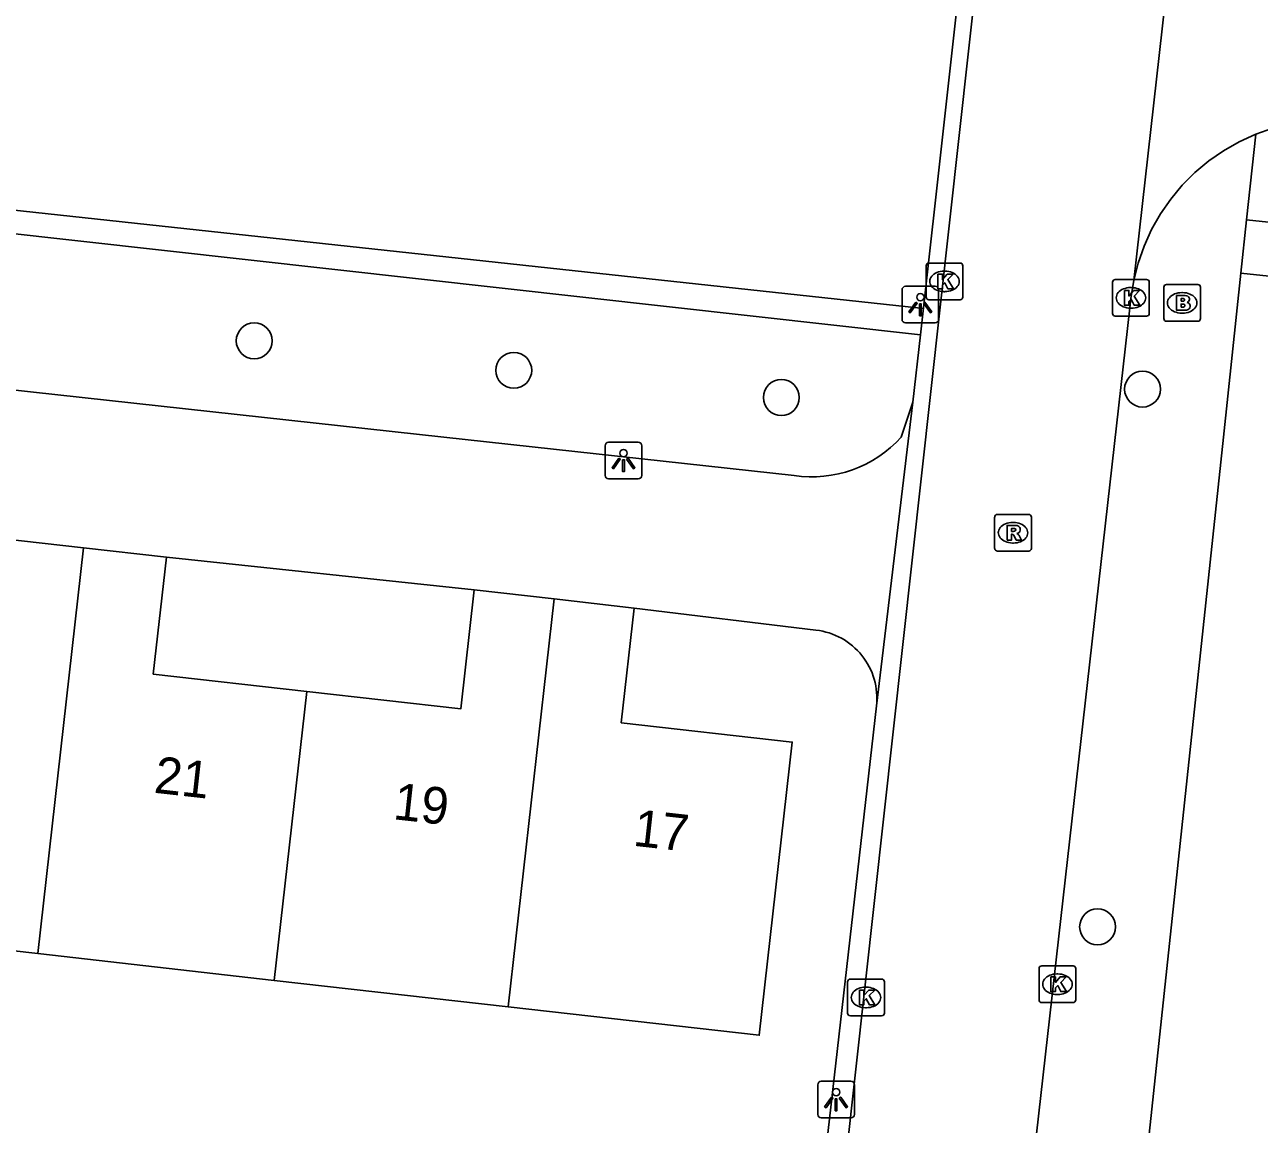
# Model space of a CAD drawing. Extents: x 161928 to 163055, y 386475 to 387428.
# Drawn here: x 162144.32 to 162177.94, y 386981.29 to 387011.23 of the extents above; entities that cross this region are included whole.
import ezdxf

# ---------------------------------------------------------------- set-up
doc = ezdxf.new("R2010")
doc.units = 0
for name, color, linetype in [('IMGEO_Boom', 7, 'Continuous'), ('IMGEO_Brandkraan', 7, 'Continuous'), ('IMGEO_Groenvoorziening', 7, 'Continuous'), ('IMGEO_Hek', 7, 'Continuous'), ('IMGEO_Kolk', 7, 'Continuous'), ('IMGEO_Lichtpunt', 7, 'Continuous'), ('IMGEO_Pand', 7, 'Continuous'), ('IMGEO_Pand_nummerreeks', 7, 'Continuous'), ('IMGEO_Rijbaan_lokaal_open', 7, 'Continuous'), ('IMGEO_Rioolput', 7, 'Continuous'), ('IMGEO_Voetpad_open', 7, 'Continuous')]:
    doc.layers.add(name, color=color, linetype=linetype)

msp = doc.modelspace()

# ---------------------------------------------------------------- linework, layer by layer
at = {"layer": 'IMGEO_Boom'}
for centre in [(162150.567, 387002.622), (162157.634, 387001.819), (162174.76, 387001.308), (162164.922, 387001.08), (162173.535, 386986.666)]:
    msp.add_circle(centre, 0.489, dxfattribs=at)
at = {"layer": 'IMGEO_Brandkraan'}
for p, q in [((162175.412, 387004.156), (162176.264, 387004.156)), ((162175.337, 387003.23), (162175.337, 387004.082)), ((162175.825, 387003.936), (162175.85, 387003.936)), ((162176.338, 387004.082), (162176.338, 387003.23)), ((162176.264, 387003.156), (162175.412, 387003.156)), ((162175.848, 387003.376), (162175.823, 387003.376))]:
    msp.add_line(p, q, dxfattribs=at)
for points in [[(162175.412, 387004.156), (162176.264, 387004.156)], [(162175.337, 387003.23), (162175.337, 387004.082)], [(162175.685, 387003.856), (162175.685, 387003.456), (162175.898, 387003.456)], [(162175.916, 387003.856), (162175.685, 387003.856)], [(162176.338, 387004.082), (162176.338, 387003.23)], [(162175.864, 387003.775), (162175.81, 387003.775), (162175.81, 387003.699)], [(162175.81, 387003.699), (162175.863, 387003.699)], [(162175.872, 387003.623), (162175.81, 387003.623), (162175.81, 387003.542)], [(162175.81, 387003.542), (162175.872, 387003.542)], [(162176.264, 387003.156), (162175.412, 387003.156)]]:
    msp.add_lwpolyline(points, dxfattribs=at)
for centre, radius, start, end in [((162175.414, 387004.08), 0.0765, 91.552, 178.448), ((162175.414, 387004.08), 0.0765, 91.552, 178.448), ((162176.262, 387004.08), 0.0765, 1.552, 88.448), ((162176.262, 387004.08), 0.0765, 1.552, 88.448), ((162175.92, 387003.711), 0.145, 59.4692, 91.5367), ((162175.945, 387003.758), 0.0922, 285.5137, 58.1501), ((162175.865, 387003.737), 0.0379, 267.8285, 90.9355), ((162175.873, 387003.582), 0.0404, 269.8759, 90.5077), ((162175.904, 387003.707), 0.251, 268.6676, 293.5347), ((162175.95, 387003.566), 0.105, 301.3115, 78.989), ((162175.414, 387003.232), 0.0765, 181.552, 268.448), ((162175.414, 387003.232), 0.0765, 181.552, 268.448), ((162176.262, 387003.232), 0.0765, 271.552, 358.448), ((162176.262, 387003.232), 0.0765, 271.552, 358.448)]:
    msp.add_arc(centre, radius, start, end, dxfattribs=at)
for centre, major_axis, ratio, start_param, end_param in [((162175.824, 387003.656), (-0.387, 0.002), 0.722429, 4.712389, 7.853982), ((162175.849, 387003.656), (-0.39, 0.002), 0.717154, 1.570796, 4.712389)]:
    msp.add_ellipse(centre, major_axis=major_axis, ratio=ratio, start_param=start_param, end_param=end_param, dxfattribs=at)
at = {"layer": 'IMGEO_Groenvoorziening'}
for points in [[(162136.643, 387006.358), (162168.711, 387002.789)], [(162182.414, 387003.937), (162177.44, 387004.467)]]:
    msp.add_lwpolyline(points, dxfattribs=at)
at = {"layer": 'IMGEO_Hek'}
for points in [[(162114.222, 387009.402), (162168.791, 387003.504)], [(162182.414, 387003.937), (162177.44, 387004.467)]]:
    msp.add_lwpolyline(points, dxfattribs=at)
at = {"layer": 'IMGEO_Kolk'}
for p, q in [((162168.864, 387003.815), (162168.864, 387004.667)), ((162168.939, 387004.741), (162169.791, 387004.741)), ((162169.352, 387004.521), (162169.377, 387004.521)), ((162169.865, 387004.667), (162169.865, 387003.815)), ((162173.942, 387003.367), (162173.942, 387004.219)), ((162174.017, 387004.293), (162174.869, 387004.293)), ((162174.943, 387004.219), (162174.943, 387003.367)), ((162169.375, 387003.961), (162169.35, 387003.961)), ((162174.43, 387004.073), (162174.455, 387004.073)), ((162169.791, 387003.741), (162168.939, 387003.741)), ((162174.453, 387003.513), (162174.428, 387003.513)), ((162174.869, 387003.293), (162174.017, 387003.293)), ((162171.94, 386984.678), (162171.94, 386985.53)), ((162172.015, 386985.604), (162172.867, 386985.604)), ((162172.428, 386985.384), (162172.453, 386985.384)), ((162172.941, 386985.53), (162172.941, 386984.678)), ((162166.726, 386984.317), (162166.726, 386985.169)), ((162166.801, 386985.243), (162167.653, 386985.243)), ((162167.214, 386985.023), (162167.239, 386985.023)), ((162167.727, 386985.169), (162167.727, 386984.317)), ((162172.451, 386984.824), (162172.426, 386984.824)), ((162167.237, 386984.463), (162167.212, 386984.463)), ((162172.867, 386984.604), (162172.015, 386984.604)), ((162167.653, 386984.243), (162166.801, 386984.243))]:
    msp.add_line(p, q, dxfattribs=at)
for points in [[(162168.864, 387003.815), (162168.864, 387004.667)], [(162168.939, 387004.741), (162169.791, 387004.741)], [(162169.865, 387004.667), (162169.865, 387003.815)], [(162169.185, 387004.441), (162169.308, 387004.441), (162169.308, 387004.29), (162169.438, 387004.441), (162169.602, 387004.441), (162169.456, 387004.29), (162169.609, 387004.041), (162169.457, 387004.041), (162169.372, 387004.205), (162169.308, 387004.138), (162169.308, 387004.041), (162169.185, 387004.041), (162169.185, 387004.441)], [(162173.942, 387003.367), (162173.942, 387004.219)], [(162174.017, 387004.293), (162174.869, 387004.293)], [(162174.943, 387004.219), (162174.943, 387003.367)], [(162174.263, 387003.993), (162174.386, 387003.993), (162174.386, 387003.842), (162174.516, 387003.993), (162174.68, 387003.993), (162174.534, 387003.842), (162174.687, 387003.593), (162174.535, 387003.593), (162174.45, 387003.757), (162174.386, 387003.69), (162174.386, 387003.593), (162174.263, 387003.593), (162174.263, 387003.993)], [(162169.791, 387003.741), (162168.939, 387003.741)], [(162174.869, 387003.293), (162174.017, 387003.293)], [(162171.94, 386984.678), (162171.94, 386985.53)], [(162172.015, 386985.604), (162172.867, 386985.604)], [(162172.941, 386985.53), (162172.941, 386984.678)], [(162166.726, 386984.317), (162166.726, 386985.169)], [(162166.801, 386985.243), (162167.653, 386985.243)], [(162167.727, 386985.169), (162167.727, 386984.317)], [(162172.261, 386985.304), (162172.384, 386985.304), (162172.384, 386985.153), (162172.514, 386985.304), (162172.678, 386985.304), (162172.532, 386985.153), (162172.685, 386984.904), (162172.533, 386984.904), (162172.448, 386985.068), (162172.384, 386985.001), (162172.384, 386984.904), (162172.261, 386984.904), (162172.261, 386985.304)], [(162167.047, 386984.943), (162167.17, 386984.943), (162167.17, 386984.792), (162167.3, 386984.943), (162167.464, 386984.943), (162167.318, 386984.792), (162167.471, 386984.543), (162167.319, 386984.543), (162167.234, 386984.707), (162167.17, 386984.64), (162167.17, 386984.543), (162167.047, 386984.543), (162167.047, 386984.943)], [(162172.867, 386984.604), (162172.015, 386984.604)], [(162167.653, 386984.243), (162166.801, 386984.243)]]:
    msp.add_lwpolyline(points, dxfattribs=at)
for centre, start, end in [((162168.941, 387004.665), 91.552, 178.448), ((162168.941, 387004.665), 91.552, 178.448), ((162169.789, 387004.665), 1.552, 88.448), ((162169.789, 387004.665), 1.552, 88.448), ((162174.019, 387004.217), 91.552, 178.448), ((162174.019, 387004.217), 91.552, 178.448), ((162174.867, 387004.217), 1.552, 88.448), ((162174.867, 387004.217), 1.552, 88.448), ((162168.941, 387003.817), 181.552, 268.448), ((162168.941, 387003.817), 181.552, 268.448), ((162169.789, 387003.817), 271.552, 358.448), ((162169.789, 387003.817), 271.552, 358.448), ((162174.019, 387003.369), 181.552, 268.448), ((162174.019, 387003.369), 181.552, 268.448), ((162174.867, 387003.369), 271.552, 358.448), ((162174.867, 387003.369), 271.552, 358.448), ((162172.017, 386985.528), 91.552, 178.448), ((162172.017, 386985.528), 91.552, 178.448), ((162172.865, 386985.528), 1.552, 88.448), ((162172.865, 386985.528), 1.552, 88.448), ((162166.803, 386985.167), 91.552, 178.448), ((162166.803, 386985.167), 91.552, 178.448), ((162167.651, 386985.167), 1.552, 88.448), ((162167.651, 386985.167), 1.552, 88.448), ((162172.017, 386984.68), 181.552, 268.448), ((162172.017, 386984.68), 181.552, 268.448), ((162172.865, 386984.68), 271.552, 358.448), ((162172.865, 386984.68), 271.552, 358.448), ((162166.803, 386984.319), 181.552, 268.448), ((162166.803, 386984.319), 181.552, 268.448), ((162167.651, 386984.319), 271.552, 358.448), ((162167.651, 386984.319), 271.552, 358.448)]:
    msp.add_arc(centre, 0.0765, start, end, dxfattribs=at)
for centre, major_axis, ratio, start_param, end_param in [((162169.351, 387004.241), (-0.387, 0.002), 0.722429, 4.712389, 7.853982), ((162169.376, 387004.241), (-0.39, 0.002), 0.717154, 1.570796, 4.712389), ((162174.429, 387003.793), (-0.387, 0.002), 0.722429, 4.712389, 7.853982), ((162174.454, 387003.793), (-0.39, 0.002), 0.717154, 1.570796, 4.712389), ((162172.427, 386985.104), (-0.387, 0.002), 0.722429, 4.712389, 7.853982), ((162172.452, 386985.104), (-0.39, 0.002), 0.717154, 1.570796, 4.712389), ((162167.213, 386984.743), (-0.387, 0.002), 0.722429, 4.712389, 7.853982), ((162167.238, 386984.743), (-0.39, 0.002), 0.717154, 1.570796, 4.712389)]:
    msp.add_ellipse(centre, major_axis=major_axis, ratio=ratio, start_param=start_param, end_param=end_param, dxfattribs=at)
at = {"layer": 'IMGEO_Lichtpunt'}
for p, q in [((162168.209, 387004.012), (162168.209, 387003.205)), ((162168.209, 387004.012), (162168.209, 387003.205)), ((162169.111, 387004.107), (162168.303, 387004.107)), ((162169.111, 387004.107), (162168.303, 387004.107)), ((162169.205, 387003.205), (162169.205, 387004.012)), ((162169.205, 387003.205), (162169.205, 387004.012)), ((162168.303, 387003.111), (162169.111, 387003.111)), ((162168.303, 387003.111), (162169.111, 387003.111)), ((162161.025, 386999.862), (162160.217, 386999.862)), ((162161.025, 386999.862), (162160.217, 386999.862)), ((162160.123, 386999.767), (162160.123, 386998.96)), ((162160.123, 386999.767), (162160.123, 386998.96)), ((162161.119, 386998.96), (162161.119, 386999.767)), ((162161.119, 386998.96), (162161.119, 386999.767)), ((162160.217, 386998.866), (162161.025, 386998.866)), ((162160.217, 386998.866), (162161.025, 386998.866)), ((162165.914, 386982.366), (162165.914, 386981.559)), ((162165.914, 386982.366), (162165.914, 386981.559)), ((162166.816, 386982.461), (162166.008, 386982.461)), ((162166.816, 386982.461), (162166.008, 386982.461)), ((162166.91, 386981.559), (162166.91, 386982.366)), ((162166.91, 386981.559), (162166.91, 386982.366)), ((162166.008, 386981.465), (162166.816, 386981.465)), ((162166.008, 386981.465), (162166.816, 386981.465))]:
    msp.add_line(p, q, dxfattribs=at)
for points in [[(162168.583, 387003.676), (162168.622, 387003.648), (162168.434, 387003.386), (162168.396, 387003.413), (162168.583, 387003.676)], [(162168.685, 387003.628), (162168.732, 387003.628), (162168.732, 387003.306), (162168.685, 387003.306), (162168.685, 387003.628)], [(162168.795, 387003.648), (162168.833, 387003.675), (162169.02, 387003.413), (162168.981, 387003.385), (162168.795, 387003.648)], [(162160.497, 386999.431), (162160.536, 386999.403), (162160.348, 386999.141), (162160.31, 386999.168), (162160.497, 386999.431)], [(162160.599, 386999.383), (162160.646, 386999.383), (162160.646, 386999.061), (162160.599, 386999.061), (162160.599, 386999.383)], [(162160.709, 386999.403), (162160.747, 386999.43), (162160.934, 386999.168), (162160.895, 386999.14), (162160.709, 386999.403)], [(162166.288, 386982.03), (162166.327, 386982.002), (162166.139, 386981.74), (162166.101, 386981.767), (162166.288, 386982.03)], [(162166.39, 386981.982), (162166.437, 386981.982), (162166.437, 386981.66), (162166.39, 386981.66), (162166.39, 386981.982)], [(162166.5, 386982.002), (162166.538, 386982.029), (162166.725, 386981.767), (162166.686, 386981.739), (162166.5, 386982.002)]]:
    msp.add_lwpolyline(points, dxfattribs=at)
for centre in [(162168.708, 387003.81), (162160.622, 386999.565), (162166.413, 386982.164)]:
    msp.add_circle(centre, 0.0994, dxfattribs=at)
for centre, start, end in [((162168.303, 387004.012), 90, 180), ((162168.303, 387004.012), 90, 180), ((162169.111, 387004.012), 0, 90), ((162169.111, 387004.012), 0, 90), ((162168.303, 387003.205), 180, 270), ((162168.303, 387003.205), 180, 270), ((162169.111, 387003.205), 270, 0), ((162169.111, 387003.205), 270, 360), ((162160.217, 386999.767), 90, 180), ((162160.217, 386999.767), 90, 180), ((162161.025, 386999.767), 0, 90), ((162161.025, 386999.767), 0, 90), ((162160.217, 386998.96), 180, 270), ((162160.217, 386998.96), 180, 270), ((162161.025, 386998.96), 270, 0), ((162161.025, 386998.96), 270, 360), ((162166.008, 386982.366), 90, 180), ((162166.008, 386982.366), 90, 180), ((162166.816, 386982.366), 0, 90), ((162166.816, 386982.366), 0, 90), ((162166.008, 386981.559), 180, 270), ((162166.008, 386981.559), 180, 270), ((162166.816, 386981.559), 270, 0), ((162166.816, 386981.559), 270, 360)]:
    msp.add_arc(centre, 0.0946, start, end, dxfattribs=at)
at = {"layer": 'IMGEO_Pand'}
for points in [[(162143.662, 386997.239), (162145.918, 386996.984)], [(162144.669, 386985.937), (162145.918, 386996.984)], [(162145.918, 386996.984), (162148.174, 386996.729)], [(162152.002, 386993.075), (162147.815, 386993.548), (162148.174, 386996.729)], [(162156.555, 386995.839), (162156.189, 386992.602), (162152.002, 386993.075)], [(162156.555, 386995.839), (162158.735, 386995.593)], [(162158.735, 386995.593), (162157.48, 386984.489)], [(162158.735, 386995.593), (162160.917, 386995.346)], [(162160.917, 386995.346), (162160.564, 386992.221), (162165.221, 386991.695), (162164.319, 386983.716), (162157.48, 386984.489)], [(162151.113, 386985.209), (162152.002, 386993.075)], [(162144.669, 386985.937), (162138.141, 386986.675)], [(162151.113, 386985.209), (162144.669, 386985.937)], [(162157.48, 386984.489), (162151.113, 386985.209)]]:
    msp.add_lwpolyline(points, dxfattribs=at)
at = {"layer": 'IMGEO_Rijbaan_lokaal_open'}
for points in [[(162177.465, 387077.766), (162163.864, 386954.91), (162163.382, 386950.665)], [(162174.518, 387004.265), (162176.148, 387018.705)], [(162177.84, 387008.247), (162178.303, 387008.41), (162178.779, 387008.531), (162179.264, 387008.609), (162179.753, 387008.644), (162180.244, 387008.634), (162180.732, 387008.581), (162189.847, 387007.563)], [(162174.518, 387004.265), (162174.638, 387004.741), (162174.801, 387005.204), (162175.004, 387005.651), (162175.247, 387006.077), (162175.526, 387006.481), (162175.841, 387006.858), (162176.187, 387007.205), (162176.564, 387007.52), (162176.967, 387007.8), (162177.394, 387008.043), (162177.84, 387008.247)], [(162168.395, 386950.077), (162168.956, 386955.24), (162174.417, 387003.525), (162174.44, 387003.78), (162174.518, 387004.265)]]:
    msp.add_lwpolyline(points, dxfattribs=at)
at = {"layer": 'IMGEO_Rioolput'}
for p, q in [((162170.731, 386996.971), (162170.731, 386997.823)), ((162170.806, 386997.897), (162171.658, 386997.897)), ((162171.732, 386997.823), (162171.732, 386996.971)), ((162171.219, 386997.677), (162171.244, 386997.677)), ((162171.242, 386997.117), (162171.217, 386997.117)), ((162171.658, 386996.897), (162170.806, 386996.897))]:
    msp.add_line(p, q, dxfattribs=at)
for points in [[(162170.731, 386996.971), (162170.731, 386997.823)], [(162170.806, 386997.897), (162171.658, 386997.897)], [(162171.732, 386997.823), (162171.732, 386996.971)], [(162171.32, 386997.595), (162171.068, 386997.597), (162171.068, 386997.197)], [(162171.246, 386997.516), (162171.192, 386997.516), (162171.192, 386997.435)], [(162171.192, 386997.435), (162171.244, 386997.435)], [(162171.068, 386997.197), (162171.192, 386997.197), (162171.192, 386997.359), (162171.203, 386997.359)], [(162171.25, 386997.33), (162171.321, 386997.197), (162171.461, 386997.197), (162171.396, 386997.323)], [(162171.658, 386996.897), (162170.806, 386996.897)]]:
    msp.add_lwpolyline(points, dxfattribs=at)
for centre, radius, start, end in [((162170.808, 386997.821), 0.0765, 91.552, 178.448), ((162170.808, 386997.821), 0.0765, 91.552, 178.448), ((162171.656, 386997.821), 0.0765, 1.552, 88.448), ((162171.656, 386997.821), 0.0765, 1.552, 88.448), ((162171.228, 386997.624), 0.19, 274.7715, 282.9687), ((162171.252, 386997.42), 0.0964, 77.0061, 93.1865), ((162171.266, 386997.477), 0.0378, 276.6634, 79.6772), ((162171.319, 386997.485), 0.109, 350.3612, 89.416), ((162171.317, 386997.485), 0.112, 277.5842, 350.9817), ((162171.202, 386997.306), 0.0533, 26.0293, 88.6989), ((162171.301, 386997.27), 0.108, 29.5134, 73.7905), ((162170.808, 386996.973), 0.0765, 181.552, 268.448), ((162170.808, 386996.973), 0.0765, 181.552, 268.448), ((162171.656, 386996.973), 0.0765, 271.552, 358.448), ((162171.656, 386996.973), 0.0765, 271.552, 358.448)]:
    msp.add_arc(centre, radius, start, end, dxfattribs=at)
for centre, major_axis, ratio, start_param, end_param in [((162171.218, 386997.397), (-0.387, 0.002), 0.722429, 4.712389, 7.853982), ((162171.243, 386997.397), (-0.39, 0.002), 0.717154, 1.570796, 4.712389)]:
    msp.add_ellipse(centre, major_axis=major_axis, ratio=ratio, start_param=start_param, end_param=end_param, dxfattribs=at)
at = {"layer": 'IMGEO_Voetpad_open'}
for points in [[(162168.711, 387002.789), (162170.719, 387020.821)], [(162177.59, 387005.919), (162177.84, 387008.247)], [(162177.44, 387004.467), (162177.59, 387005.919)], [(162177.59, 387005.919), (162192.04, 387004.388)], [(162165.269, 386998.955), (162155.731, 387000), (162112.76, 387004.708)], [(162172.334, 386956.598), (162176.963, 387000), (162177.44, 387004.467)], [(162168.507, 387000.952), (162168.711, 387002.789)], [(162167.511, 386992.682), (162168.507, 387000.952)], [(162168.507, 387000.952), (162168.187, 387000)], [(162148.174, 386996.729), (162156.555, 386995.839)], [(162160.917, 386995.346), (162165.865, 386994.743)], [(162165.555, 386975.46), (162167.511, 386992.682)]]:
    msp.add_lwpolyline(points, dxfattribs=at)
for centre, radius, start, end in [((162165.753, 387002.199), 3.28, 261.5077, 317.8995), ((162165.659, 386992.891), 1.864, 353.5756, 83.649)]:
    msp.add_arc(centre, radius, start, end, dxfattribs=at)

# ---------------------------------------------------------------- texts
at = {"layer": 'IMGEO_Pand_nummerreeks'}
for s, p in [('21', (162147.813, 386990.32)), ('19', (162154.327, 386989.6)), ('17', (162160.862, 386988.877))]:
    msp.add_text(s, height=1, rotation=353.686, dxfattribs=at).set_placement(p)

doc.saveas('drawing.dxf')
